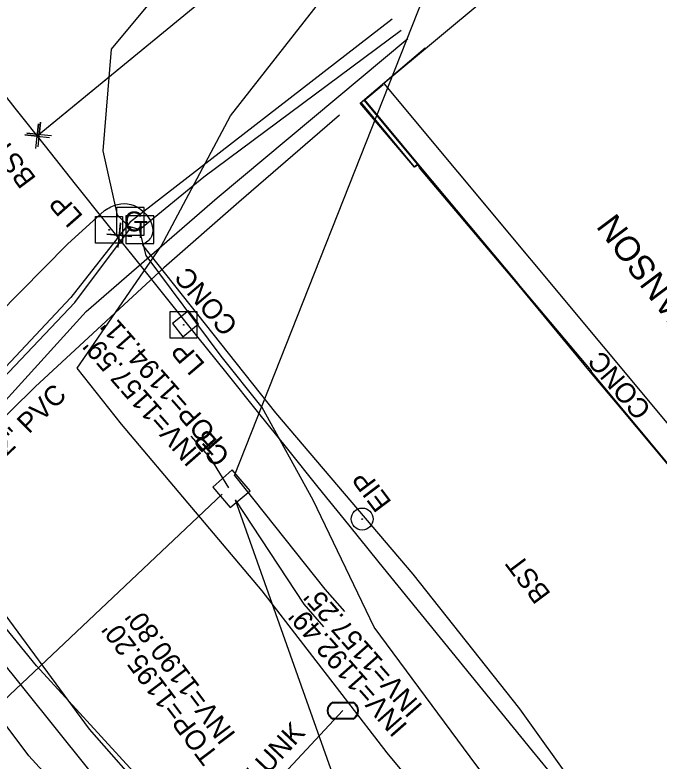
# Model space of a CAD drawing. Extents: x 1263837 to 1268319, y 770628 to 773628.
# Drawn here: x 1266217.7 to 1266347.5, y 772885.8 to 773036.1 of the extents above; entities that cross this region are included whole.
import ezdxf

# ---------------------------------------------------------------- set-up
doc = ezdxf.new("R2010")
doc.units = 0
for name, color, linetype in [('Exist Building', 7, 'Continuous'), ('Exist Property Iron Pin Text', 7, 'Continuous'), ('Exist Roads EOP Other', 7, 'Continuous'), ('Exist Roads EOP Other Text', 7, 'Continuous'), ('Exist Roads EOT Text', 7, 'Continuous'), ('Exist Structure Minor Catch Basin', 7, 'Continuous'), ('Exist Structure Minor Catch Basin Leader', 7, 'Continuous'), ('Exist Structure Minor Catch Basin Text', 7, 'Continuous'), ('Exist Structure Minor Catch Basin Top Elevation', 7, 'Continuous'), ('Exist Structure Minor Pipes CMP 30 Inch', 7, 'Continuous'), ('Exist Structure Minor Pipes CMP 30 Inch Invert', 7, 'Continuous'), ('Exist Structure Minor Pipes CMP 30 Inch Leader', 7, 'Continuous'), ('Exist Utilities Gas UG Line SUE LOS B', 7, 'Continuous'), ('Exist Utilities Gas UG Line SUE LOS B Text', 7, 'Continuous'), ('Exist Utilities Other Pole With Base CELL', 7, 'Continuous'), ('Exist Utilities Other Pole With Base Text', 7, 'Continuous'), ('Exist Utilities Power UG Cable SUE LOS B', 7, 'Continuous'), ('Exist Utilities Telephone Pedestal CELL', 7, 'Continuous'), ('Exist Utilities Telephone UG Cable SUE LOS B', 7, 'Continuous'), ('Exist Utilities Telephone UG FO SUE LOS B', 7, 'Continuous'), ('Exist Utilities TV Pedestal CELL', 7, 'Continuous'), ('Exist Utilities TV UG Cable SUE LOS B', 7, 'Continuous'), ('Exist Utilities Water Meter CELL', 7, 'Continuous'), ('Exist Utilities Water UG Line SUE LOS B', 7, 'Continuous'), ('Exist Utilities Water UG Line SUE LOS B Text', 7, 'Continuous'), ('Prop Conc 4in Sidewalk', 7, 'Continuous'), ('Prop Drainage Structure Junction Box with Slab Lid Label', 7, 'Continuous'), ('Prop Drainage Structure Pipe RCP 60in Class III', 7, 'Continuous'), ('Prop Earthen Structure Base Ditch Special Cut with Rip Rap Detail CELL', 7, 'Continuous'), ('Prop Guardrail', 7, 'Continuous'), ('Prop Horizontal Alignment', 7, 'Continuous'), ('Prop Retaining Wall', 7, 'Continuous'), ('Prop SS Fill Text', 7, 'Continuous'), ('Prop WCC CELL', 7, 'Continuous'), ('Scratch_Level_2', 7, 'Continuous'), ('Typical Terminator CELL', 7, 'Continuous')]:
    doc.layers.add(name, color=color, linetype=linetype)

# ---------------------------------------------------------------- blocks, each defined once
blk = doc.blocks.new('EXIST PROPERTY IRON PIN')
at = {"layer": 'Prop Conc 4in Sidewalk'}
for radius in [0.0441, 0.00141]:
    blk.add_circle((0, 0), radius, dxfattribs=at)
blk = doc.blocks.new('EXIST UTILITIES OTHER POLE WITH BASE')
at = {"layer": 'Exist Utilities Other Pole With Base CELL'}
blk.add_line((0, 0), (0, 0), dxfattribs=at)
blk.add_lwpolyline([(-0.0545, 0.054), (0.0535, 0.054), (0.0535, -0.054), (-0.0545, -0.054), (-0.0545, 0.054)], dxfattribs=at)
blk.add_circle((0, 0), 0.00141, dxfattribs=at)
blk = doc.blocks.new('EXIST UTILITIES TELEPHONE PEDESTAL')
at = {"layer": 'Exist Utilities Telephone Pedestal CELL'}
blk.add_line((0, 0), (0, 0), dxfattribs=at)
blk.add_lwpolyline([(-0.0545, -0.0565), (0.0574, -0.0565), (0.0574, 0.0554), (-0.0545, 0.0554), (-0.0545, -0.0565)], dxfattribs=at)
blk.add_text('T', height=0.0684, dxfattribs=at).set_placement((-0.0226, -0.0343))
blk = doc.blocks.new('EXIST UTILITIES TV PEDESTAL')
at = {"layer": 'Exist Utilities TV Pedestal CELL'}
blk.add_line((0, 0), (0, 0), dxfattribs=at)
blk.add_lwpolyline([(-0.0555, -0.0555), (0.0555, -0.0555), (0.0555, 0.0555), (-0.0555, 0.0555), (-0.0555, -0.0555)], dxfattribs=at)
blk.add_text('C', height=0.08, dxfattribs=at).set_placement((-0.0261, -0.04))
blk = doc.blocks.new('EXIST UTILITIES WATER METER')
at = {"layer": 'Exist Utilities Water Meter CELL'}
blk.add_line((0, 0), (0, 0), dxfattribs=at)
for points in [[(-0.0408, 0.034), (0.0408, 0.034)], [(-0.0408, 0.0312), (0.0408, 0.0312)], [(0.0408, -0.0312), (-0.0413, -0.0312)], [(0.0408, -0.034), (-0.0413, -0.034)]]:
    blk.add_lwpolyline(points, dxfattribs=at)
for centre, radius, start, end in [((-0.0261, -0.0001), 0.0371, 113.178, 245.9794), ((-0.0259, -0.0001), 0.0347, 115.3009, 243.7824), ((0.0259, 0), 0.0371, 293.6483, 66.3084), ((0.0261, 0), 0.0345, 295.1272, 64.8728)]:
    blk.add_arc(centre, radius, start, end, dxfattribs=at)

msp = doc.modelspace()

# ---------------------------------------------------------------- linework, layer by layer
at = {"layer": 'Exist Building'}
for p, q in [((1266367.2, 773085), (1266291.98, 773022.24)), ((1266291.98, 773022.24), (1266403.63, 772888.44))]:
    msp.add_line(p, q, dxfattribs=at)
at = {"layer": 'Exist Roads EOP Other'}
for points in [[(1266387.69, 772907.28), (1266383.87, 772904.4), (1266362.53, 772929.79), (1266339.98, 772956.91), (1266333.85, 772964.19), (1266333.82, 772964.42), (1266319.16, 772981.84), (1266319.1, 772982), (1266299.39, 773005.51), (1266288.19, 773018.97), (1266291.86, 773022.08)], [(1266288.06, 773018.93), (1266287.45, 773018.35), (1266298.13, 773005.52), (1266298.77, 773006.02), (1266288.06, 773018.93)], [(1266252.65, 772976.52), (1266249.42, 772973.93), (1266251.5, 772971.28), (1266254.7, 772973.87), (1266252.65, 772976.52)]]:
    msp.add_lwpolyline(points, dxfattribs=at)
at = {"layer": 'Exist Structure Minor Catch Basin'}
msp.add_lwpolyline([(1266261.45, 772944.47), (1266257.55, 772941.02), (1266261.07, 772936.88), (1266265.07, 772940.24), (1266261.45, 772944.47)], dxfattribs=at)
at = {"layer": 'Exist Structure Minor Catch Basin Leader'}
msp.add_lwpolyline([(1266260.8, 772940.85), (1266257.14, 772946.79), (1266253.17, 772951.29)], dxfattribs=at)
at = {"layer": 'Exist Structure Minor Pipes CMP 30 Inch'}
for p, q in [((1266261.95, 772943.33), (1266420.29, 773344.16)), ((1266088.72, 772778.65), (1266259.47, 772939.55))]:
    msp.add_line(p, q, dxfattribs=at)
at = {"layer": 'Exist Structure Minor Pipes CMP 30 Inch Leader'}
msp.add_lwpolyline([(1266261.95, 772943.33), (1266280.14, 772920.46), (1266284.1, 772915.95)], dxfattribs=at)
at = {"layer": 'Exist Utilities Gas UG Line SUE LOS B'}
for points in [[(1266301.62, 772793.02), (1266286.08, 772812.35), (1266262.09, 772842.01), (1266243.02, 772862.25), (1266220.48, 772886.92), (1266195.71, 772919.94), (1266176.51, 772945.32), (1266153.17, 772973.69), (1266133.95, 772998.15), (1266121.2, 773013.77), (1266092.73, 773049.43), (1266073.9, 773075.59), (1266049.68, 773105.06), (1266031.06, 773129.68), (1265993.52, 773179.92)], [(1266283.07, 773015.89), (1266262.81, 772998.36), (1266247.7, 772985.13), (1266221.78, 772961.22), (1266197.25, 772937.1), (1266198.41, 772924.35), (1266195.89, 772920.15)]]:
    msp.add_lwpolyline(points, dxfattribs=at)
at = {"layer": 'Exist Utilities Power UG Cable SUE LOS B'}
msp.add_lwpolyline([(1266518.15, 772604.61), (1266510.56, 772607.39), (1266486.8, 772633.2), (1266461.84, 772664.46), (1266438.76, 772693.35), (1266417.71, 772720.59), (1266394.19, 772750.17), (1266376.27, 772773.54), (1266353.97, 772806.02), (1266338.19, 772829.96), (1266316.23, 772859.15), (1266292.65, 772887.5), (1266267.51, 772920.13), (1266239.14, 772953.7), (1266230.24, 772964.93), (1266247.17, 772989.49), (1266261.14, 773015.77), (1266284.95, 773046.23)], dxfattribs=at)
at = {"layer": 'Exist Utilities Telephone UG Cable SUE LOS B'}
for points in [[(1266242.78, 772992.88), (1266240.63, 772993.47), (1266238.34, 772995.78), (1266235.44, 773008.72), (1266237.13, 773029.19), (1266268.51, 773066.91)], [(1266242.78, 772992.88), (1266255.74, 773003.49), (1266295.5, 773033.01)], [(1266341.25, 772841.92), (1266326, 772864.51), (1266309.42, 772886.71), (1266290.04, 772912.83), (1266277.79, 772938.39), (1266267.47, 772957.04), (1266259.22, 772967.37), (1266244.11, 772987.61), (1266242.78, 772992.88)]]:
    msp.add_lwpolyline(points, dxfattribs=at)
at = {"layer": 'Exist Utilities Telephone UG FO SUE LOS B'}
for points in [[(1266304.09, 772796.95), (1266282.68, 772823.11), (1266259.79, 772851.51), (1266238.02, 772877.36), (1266213.79, 772907.5), (1266201.34, 772925.88), (1266180.67, 772948.97), (1266158.66, 772974.99), (1266151.27, 772988.96), (1266128.09, 773021.69), (1266100.5, 773056.03), (1266080.08, 773080.34), (1266055.55, 773110.31), (1266036.49, 773133.81), (1266017.24, 773161.16), (1265999.24, 773184.25)], [(1266213.58, 772940.4), (1266207.27, 772949.12), (1266232.02, 772976.33), (1266258.43, 772999.23), (1266296.86, 773031.31)]]:
    msp.add_lwpolyline(points, dxfattribs=at)
at = {"layer": 'Exist Utilities TV UG Cable SUE LOS B'}
msp.add_line((1266240.96, 772994.5), (1266293.67, 773035.3), dxfattribs=at)
for points in [[(1266240.96, 772994.5), (1266228.99, 772979.18), (1266209.71, 772958.7), (1266202.18, 772964.91), (1266178.98, 772993.28), (1266169.92, 773001.47), (1266148.6, 773025.94), (1266136.73, 773039.4), (1266113.26, 773069.37), (1266114.17, 773073.73), (1266105.69, 773084.74), (1266081.06, 773110.3), (1266075.89, 773109.13), (1266068.28, 773120.21), (1266052.48, 773155.25), (1266049, 773158.25), (1266037.19, 773158.54)], [(1266410.05, 772712.78), (1266395.52, 772728.97), (1266376.18, 772751.05), (1266350.95, 772780.9), (1266333.17, 772804.35), (1266326.13, 772805.33), (1266309.36, 772798.65), (1266282.7, 772832.79), (1266257.31, 772864.32), (1266232.74, 772892.24), (1266212.32, 772919.89), (1266197.07, 772944.48), (1266210.39, 772957.77), (1266229.77, 772978.15), (1266241.16, 772993.4)]]:
    msp.add_lwpolyline(points, dxfattribs=at)
at = {"layer": 'Exist Utilities Water UG Line SUE LOS B'}
msp.add_line((1266257.9, 772868.37), (1266283.77, 772895.99), dxfattribs=at)
msp.add_lwpolyline([(1266307.35, 772809.88), (1266279.02, 772843.7), (1266261.57, 772864.93), (1266241.57, 772883.66), (1266222.07, 772905.04), (1266204.04, 772927.05), (1266182.99, 772951.84), (1266157.71, 772984.17), (1266000.63, 773185.3)], dxfattribs=at)
at = {"layer": 'Prop Drainage Structure Pipe RCP 60in Class III'}
for p, q in [((1266222.18, 773011.67), (1266222.18, 773011.67)), ((1266222.59, 773012.01), (1266222.59, 773012.01)), ((1266238.73, 772991.72), (1266238.73, 772991.72))]:
    msp.add_line(p, q, dxfattribs=at)
for points in [[(1266222.35, 773009.52), (1266222.84, 773014.5), (1266222.59, 773012.01), (1266220.1, 773012.26), (1266225.08, 773011.77)], [(1266221.93, 773009.18), (1266222.42, 773014.16), (1266222.18, 773011.67), (1266219.69, 773011.92), (1266224.66, 773011.43)], [(1266238.48, 772989.23), (1266238.97, 772994.21), (1266238.73, 772991.72), (1266236.24, 772991.96), (1266241.22, 772991.48)]]:
    msp.add_lwpolyline(points, dxfattribs=at)
at = {"layer": 'Prop Guardrail'}
for q in [(1266222.18, 773011.67), (1266222.59, 773012.01)]:
    msp.add_line((1266337.29, 773106.16), q, dxfattribs=at)
at = {"layer": 'Prop Horizontal Alignment'}
for radius, end in [(11329.16, 223.309327), (11589.16, 220.45226)]:
    msp.add_arc((1275094.23, 780056.99), radius, 216.983333, end, dxfattribs=at)
at = {"layer": 'Prop SS Fill Text'}
for p, q in [((1266228.27, 772989.93), (1266235.77, 772996.72)), ((1266202.55, 772963.92), (1266228.27, 772989.93))]:
    msp.add_line(p, q, dxfattribs=at)
for points in [[(1266399.15, 772885.85), (1266383.8, 772904.1), (1266362.42, 772929.78), (1266339.83, 772956.86), (1266333.64, 772964.14), (1266318.97, 772981.91), (1266299.2, 773005.28), (1266298.9, 773005.92), (1266298.16, 773005.43), (1266287.23, 773018.34), (1266300.37, 773029.48)], [(1266243.4, 772989.72), (1266270.22, 772955.96), (1266297.84, 772923.46), (1266319.32, 772896.36), (1266330.99, 772880.1)]]:
    msp.add_lwpolyline(points, dxfattribs=at)
msp.add_spline([(1266235.77, 772996.72), (1266238.35, 772997.92), (1266243.55, 772996.53), (1266245.21, 772991.48), (1266243.4, 772989.72)], degree=3, dxfattribs=at)
at = {"layer": 'Prop WCC CELL'}
msp.add_line((1266262.05, 772938.46), (1266311.27, 772799.79), dxfattribs=at)
at = {"layer": 'Scratch_Level_2'}
msp.add_arc((1275094.23, 780056.99), 11459.16, 216.983333, 225.433333, dxfattribs=at)
at = {"layer": 'Typical Terminator CELL'}
msp.add_lwpolyline([(1266262.05, 772938.46), (1266275.9, 772917.41), (1266279.86, 772912.9)], dxfattribs=at)

# ---------------------------------------------------------------- block references
at = {"layer": 'Exist Utilities Other Pole With Base CELL', "xscale": 50, "yscale": 50}
for p in [(1266236.68, 772992.82), (1266251.7, 772973.69)]:
    msp.add_blockref('EXIST UTILITIES OTHER POLE WITH BASE', p, dxfattribs=at)
at = {"layer": 'Exist Utilities Telephone Pedestal CELL', "xscale": 50, "yscale": 50}
msp.add_blockref('EXIST UTILITIES TELEPHONE PEDESTAL', (1266242.78, 772992.88), dxfattribs=at)
at = {"layer": 'Exist Utilities TV Pedestal CELL', "xscale": 50, "yscale": 50}
msp.add_blockref('EXIST UTILITIES TV PEDESTAL', (1266240.96, 772994.5), dxfattribs=at)
at = {"layer": 'Exist Utilities Water Meter CELL', "xscale": 50, "yscale": 50}
msp.add_blockref('EXIST UTILITIES WATER METER', (1266283.77, 772895.99), dxfattribs=at)
at = {"layer": 'Prop Conc 4in Sidewalk', "xscale": 50, "yscale": 50}
msp.add_blockref('EXIST PROPERTY IRON PIN', (1266287.65, 772934.57), dxfattribs=at)

# ---------------------------------------------------------------- texts
at = {"layer": 'Exist Property Iron Pin Text'}
msp.add_text('EIP', height=4, rotation=126.9057, dxfattribs=at).set_placement((1266293.71, 772937.96))
at = {"layer": 'Exist Roads EOP Other Text'}
for p in [(1266262.83, 772973.66), (1266346.08, 772956.75)]:
    msp.add_text('CONC', height=4, rotation=130.3592, dxfattribs=at).set_placement(p)
at = {"layer": 'Exist Roads EOT Text'}
for p in [(1266222.11, 773003.16), (1266325.79, 772919.51)]:
    msp.add_text('BST', height=4, rotation=126.9057, dxfattribs=at).set_placement(p)
at = {"layer": 'Exist Structure Minor Catch Basin Text'}
msp.add_text('CB', height=4, rotation=131.3556, dxfattribs=at).set_placement((1266261.21, 772947.37))
at = {"layer": 'Exist Structure Minor Catch Basin Top Elevation'}
msp.add_text("TOP=1194.11'", height=4, rotation=131.3556, dxfattribs=at).set_placement((1266260.46, 772949.89))
at = {"layer": 'Exist Structure Minor Pipes CMP 30 Inch Invert'}
for s, p in [("INV=1157.59'", (1266255.55, 772947.44)), ("INV=1157.25'", (1266300.01, 772896.91))]:
    msp.add_text(s, height=4, rotation=131.3556, dxfattribs=at).set_placement(p)
at = {"layer": 'Exist Utilities Gas UG Line SUE LOS B Text'}
msp.add_text('2" PVC', height=4, rotation=44.5135, dxfattribs=at).set_placement((1266215.99, 772947.11))
at = {"layer": 'Exist Utilities Other Pole With Base Text'}
for rotation, p in [(131.3556, (1266231.58, 772995.56)), (130.3592, (1266256.15, 772965.76))]:
    msp.add_text('LP', height=4, rotation=rotation, dxfattribs=at).set_placement(p)
at = {"layer": 'Exist Utilities Water UG Line SUE LOS B Text'}
msp.add_text('4" UNK', height=4, rotation=46.8799, dxfattribs=at).set_placement((1266264.32, 772878.46))
at = {"layer": 'Prop Drainage Structure Junction Box with Slab Lid Label'}
msp.add_text("INV=1192.49'", height=4, rotation=131.3556, dxfattribs=at).set_placement((1266296.96, 772892.98))
at = {"layer": 'Prop Earthen Structure Base Ditch Special Cut with Rip Rap Detail CELL'}
msp.add_text('SAMUEL SWANSON', height=5, rotation=126.9057, dxfattribs=at).set_placement((1266377.01, 772945.36))
at = {"layer": 'Prop Retaining Wall'}
for s, p in [("INV=1190.80'", (1266262.34, 772891.2)), ("TOP=1195.20'", (1266258.9, 772887.04))]:
    msp.add_text(s, height=4, rotation=126.9885, dxfattribs=at).set_placement(p)

doc.saveas('drawing.dxf')
